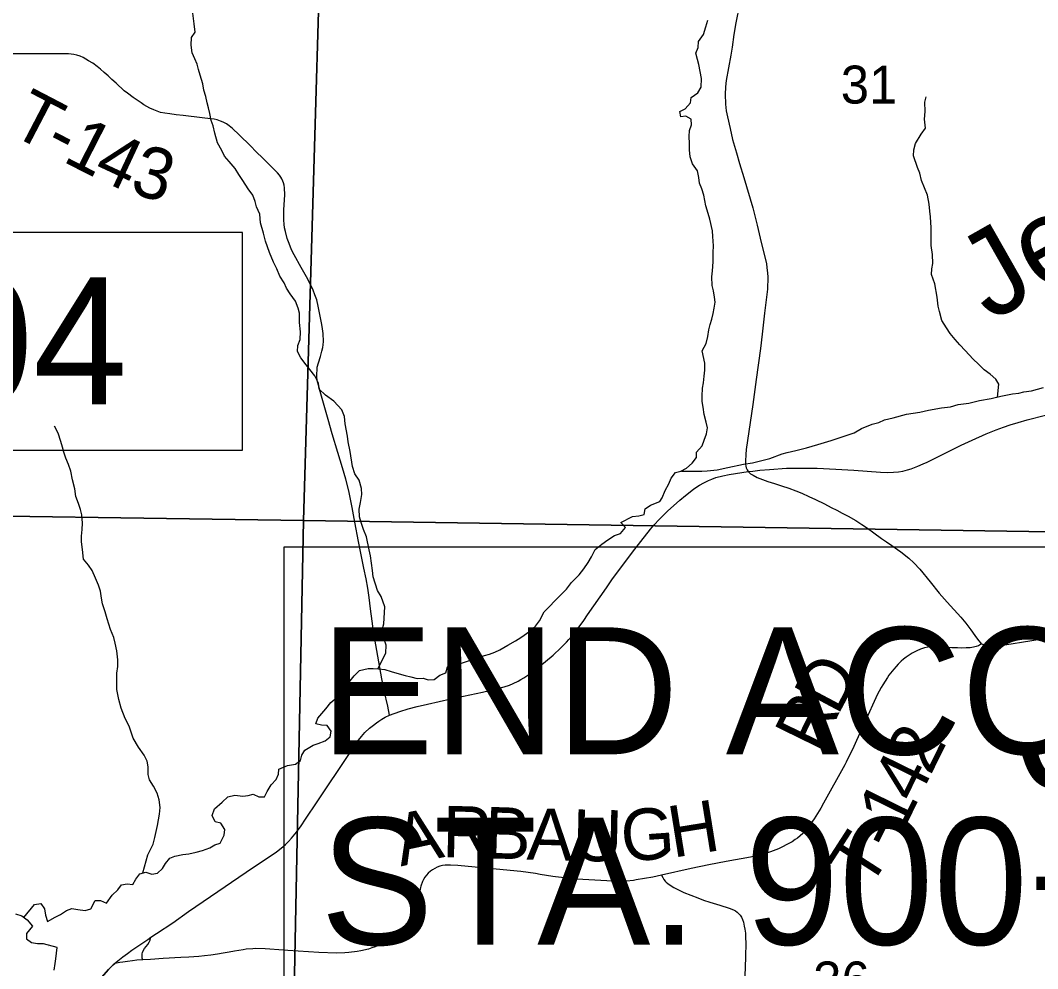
# Model space of a CAD drawing. Extents: x 0 to 34, y 0 to 22.
# Drawn here: x 15.207 to 16.329, y 18.414 to 19.461 of the extents above; entities that cross this region are included whole.
import ezdxf

# ---------------------------------------------------------------- set-up
doc = ezdxf.new("R2010")
doc.units = 0
for name, color, linetype in [('GM_X_Corporation', 7, 'Continuous'), ('GM_X_County_Road', 7, 'Continuous'), ('GM_X_Minor_River', 7, 'Continuous'), ('GM_X_Minor_River_Text', 7, 'Continuous'), ('GM_X_Section_Text', 7, 'Continuous'), ('GM_X_State_Route', 7, 'Continuous'), ('GM_X_Township_Road', 7, 'Continuous'), ('GM_X_Township_Road_Text', 7, 'Continuous'), ('SH_Text', 7, 'Continuous')]:
    doc.layers.add(name, color=color, linetype=linetype)

msp = doc.modelspace()

# ---------------------------------------------------------------- linework, layer by layer
at = {"layer": 'GM_X_Corporation'}
for points in [[(14.532, 19.9321), (15.5496, 19.9206), (15.5197, 18.9088), (14.5125, 18.9236)], [(16.7598, 19.9006), (16.7485, 18.8896), (16.5138, 18.8938), (15.5197, 18.9088), (15.5496, 19.9206)], [(14.5125, 18.9236), (15.5197, 18.9088), (15.5004, 17.9447), (14.4926, 17.9788)], [(15.5197, 18.9088), (16.5138, 18.8938), (16.4906, 17.9114), (15.5004, 17.9447)]]:
    msp.add_lwpolyline(points, close=True, dxfattribs=at)
at = {"layer": 'GM_X_County_Road'}
for points in [[(16.0004, 19.4777), (15.9966, 19.458), (15.9945, 19.4448), (15.9923, 19.4309), (15.9909, 19.4223), (15.9859, 19.3944), (15.9854, 19.3909), (15.985, 19.3868), (15.9846, 19.3793), (15.9851, 19.3681), (15.986, 19.3607), (15.9873, 19.3542), (15.9902, 19.3413), (15.993, 19.3291), (15.9971, 19.3145), (16.0005, 19.3026), (16.0052, 19.2873), (16.0153, 19.2537), (16.02, 19.2347), (16.0235, 19.2204), (16.0268, 19.2068), (16.0303, 19.1922), (16.0309, 19.1875), (16.0315, 19.182), (16.0319, 19.1771), (16.0314, 19.164), (16.0283, 19.1374), (16.0257, 19.1142), (16.0237, 19.0985), (16.019, 19.0643), (16.0151, 19.0366), (16.0081, 18.9871), (16.0075, 18.9815), (16.0071, 18.9742), (16.0072, 18.9708), (16.0074, 18.9689), (16.0079, 18.9668), (16.0089, 18.9647), (16.0101, 18.9627)], [(16.0101, 18.9627), (16.0128, 18.9603), (16.0156, 18.9587), (16.0201, 18.9563), (16.0259, 18.9539), (16.0319, 18.9519), (16.0392, 18.9495), (16.047, 18.947), (16.0551, 18.9444), (16.0626, 18.9416), (16.0693, 18.939), (16.0771, 18.9353), (16.0844, 18.9319), (16.0943, 18.9271), (16.1018, 18.9233), (16.1078, 18.9203), (16.1139, 18.917), (16.1203, 18.9134), (16.129, 18.9087), (16.1356, 18.9045), (16.1416, 18.9003), (16.1489, 18.8951), (16.1573, 18.8889), (16.1627, 18.8851), (16.1685, 18.8813), (16.1786, 18.8743), (16.1875, 18.8673), (16.1929, 18.8622), (16.1996, 18.8552), (16.211, 18.841), (16.2208, 18.8286), (16.2296, 18.8187), (16.2448, 18.8022), (16.2503, 18.7954), (16.2556, 18.7881), (16.26, 18.7818), (16.2641, 18.7763), (16.2667, 18.7736), (16.2675, 18.7729)], [(16.2675, 18.7729), (16.2688, 18.7722), (16.2705, 18.7714), (16.2729, 18.7708), (16.2767, 18.7705), (16.2807, 18.7705), (16.2872, 18.771), (16.2933, 18.7717), (16.3118, 18.7746), (16.355, 18.7814)]]:
    msp.add_lwpolyline(points, dxfattribs=at)
at = {"layer": 'GM_X_Minor_River'}
for points in [[(15.6018, 18.745), (15.6103, 18.7625), (15.6107, 18.7712), (15.6081, 18.7788), (15.6063, 18.7883), (15.6082, 18.7948), (15.6094, 18.8134), (15.6053, 18.8248), (15.6011, 18.8317), (15.5966, 18.8465), (15.5959, 18.8537), (15.5937, 18.8697), (15.5922, 18.8765), (15.5892, 18.8906), (15.5859, 18.899), (15.5832, 18.9066), (15.5814, 18.9127), (15.581, 18.9214), (15.5826, 18.9286), (15.5841, 18.9374), (15.5838, 18.9442), (15.5812, 18.9533), (15.5763, 18.9602), (15.5736, 18.9682), (15.5711, 18.9849), (15.5688, 18.9955), (15.5681, 19.002), (15.5655, 19.0153), (15.5648, 19.0237), (15.5618, 19.0309), (15.5531, 19.0404), (15.544, 19.0469), (15.5368, 19.0538), (15.5361, 19.0603), (15.532, 19.0683), (15.5225, 19.0804), (15.5169, 19.0884), (15.5131, 19.0953), (15.5135, 19.1018), (15.5158, 19.1086), (15.5162, 19.1169), (15.5151, 19.1272), (15.5152, 19.1375), (15.5137, 19.1432), (15.5107, 19.1508), (15.505, 19.1588), (15.5009, 19.1653), (15.4983, 19.171), (15.4937, 19.1782), (15.4904, 19.1866), (15.4866, 19.1938), (15.4821, 19.2045), (15.4776, 19.217), (15.4757, 19.2258), (15.4724, 19.2372), (15.4716, 19.2467), (15.4679, 19.2547), (15.4664, 19.2608), (15.4638, 19.2676), (15.4585, 19.2748), (15.4528, 19.284), (15.4483, 19.2905), (15.4442, 19.2973), (15.4377, 19.3049), (15.4325, 19.3107), (15.4295, 19.3171), (15.4249, 19.3255), (15.4219, 19.3362), (15.4201, 19.3441), (15.4178, 19.3502), (15.4163, 19.3578), (15.4149, 19.3639), (15.4134, 19.3696), (15.4119, 19.3765), (15.4096, 19.3837), (15.4085, 19.3905), (15.4055, 19.4001), (15.4037, 19.4065), (15.4025, 19.4122), (15.3999, 19.4183), (15.3969, 19.4248), (15.3958, 19.4331), (15.3962, 19.4415), (15.4, 19.4476), (15.3989, 19.4567), (15.3975, 19.4685)], [(15.9551, 19.4308), (15.9555, 19.4372), (15.9608, 19.4448), (15.9635, 19.4535), (15.9655, 19.4607)], [(15.9126, 18.9296), (15.9154, 18.9339), (15.9184, 18.9418), (15.9227, 18.9494), (15.9253, 18.9555), (15.9299, 18.9616), (15.936, 18.9631), (15.9421, 18.9665), (15.9482, 18.9721), (15.9531, 18.9782), (15.9532, 18.9843), (15.9593, 18.9911), (15.9616, 18.9975), (15.9642, 19.0044), (15.9654, 19.0112), (15.9639, 19.0173), (15.9617, 19.0257), (15.9606, 19.0337), (15.9595, 19.0401), (15.9595, 19.0458), (15.9599, 19.0549), (15.9607, 19.0606), (15.9615, 19.0682), (15.9623, 19.0747), (15.9623, 19.0823), (15.9593, 19.096), (15.9639, 19.1039), (15.9655, 19.1119), (15.9666, 19.1191), (15.9682, 19.1252), (15.9701, 19.1309), (15.9717, 19.137), (15.9728, 19.143), (15.9736, 19.1495), (15.9729, 19.1552), (15.9718, 19.162), (15.9706, 19.1681), (15.9699, 19.1776), (15.9707, 19.1841), (15.9715, 19.1943), (15.9716, 19.2046), (15.972, 19.2118), (15.9713, 19.2221), (15.9709, 19.2282), (15.9679, 19.2411), (15.9661, 19.2476), (15.9634, 19.2559), (15.9623, 19.262), (15.9612, 19.2677), (15.959, 19.2746), (15.9563, 19.281), (15.9556, 19.2871), (15.9541, 19.2947), (15.9488, 19.3023), (15.9462, 19.31), (15.9455, 19.3176), (15.9455, 19.3248), (15.9452, 19.3324), (15.9456, 19.3392), (15.9475, 19.3453), (15.9472, 19.3514), (15.9415, 19.3548), (15.9358, 19.3541), (15.9347, 19.3602), (15.9408, 19.3628), (15.9465, 19.3696), (15.9473, 19.3753), (15.9545, 19.3806), (15.9583, 19.387), (15.9587, 19.3965), (15.9558, 19.4118), (15.9543, 19.4175), (15.9524, 19.4243), (15.9551, 19.4308)], [(16.2852, 19.045), (16.2866, 19.0591), (16.2832, 19.0648), (16.2772, 19.0701), (16.2704, 19.0751), (16.2643, 19.0812), (16.2583, 19.0869), (16.2496, 19.0964), (16.2436, 19.1025), (16.2383, 19.1086), (16.233, 19.1151), (16.2288, 19.1212), (16.2236, 19.1296), (16.221, 19.1395), (16.2198, 19.1452), (16.2187, 19.1551), (16.2162, 19.1699), (16.2124, 19.1802), (16.2128, 19.1863), (16.214, 19.1923), (16.2136, 19.2022), (16.2118, 19.2121), (16.2119, 19.2319), (16.2115, 19.2376), (16.2112, 19.244), (16.2104, 19.2501), (16.2097, 19.2577), (16.2079, 19.2676), (16.2015, 19.284), (16.1996, 19.2919), (16.197, 19.2984), (16.1925, 19.3113), (16.1929, 19.3178), (16.1948, 19.3246), (16.2009, 19.3349), (16.2059, 19.3417), (16.2048, 19.3516), (16.2052, 19.3599), (16.2049, 19.3702), (16.2064, 19.3763)], [(15.9366, 18.9634), (15.9591, 18.9634), (15.9648, 18.9637), (15.9758, 18.9648), (15.9876, 18.9674), (16.0051, 18.9708), (16.015, 18.9723), (16.0339, 18.9772), (16.0476, 18.9824), (16.0533, 18.9839), (16.0628, 18.9862), (16.0746, 18.9888), (16.0868, 18.9925), (16.1016, 18.997), (16.116, 19.0019), (16.127, 19.0057), (16.135, 19.0102), (16.1468, 19.0151), (16.1544, 19.017), (16.1605, 19.02), (16.17, 19.0219), (16.1848, 19.026), (16.1996, 19.0282), (16.2091, 19.0305), (16.2232, 19.0331), (16.2334, 19.0342), (16.2418, 19.0368), (16.2535, 19.0383), (16.2653, 19.0413), (16.2782, 19.0435), (16.2888, 19.0458), (16.3018, 19.0484), (16.3086, 19.0491), (16.3143, 19.0506), (16.3226, 19.0517), (16.3359, 19.0555)], [(15.3424, 18.52), (15.3479, 18.54), (15.351, 18.546), (15.354, 18.5517), (15.3556, 18.559), (15.3587, 18.5722), (15.361, 18.5848), (15.3614, 18.592), (15.3603, 18.6007), (15.3581, 18.608), (15.3543, 18.6156), (15.3498, 18.6228), (15.3483, 18.6285), (15.3483, 18.6369), (15.3472, 18.6433), (15.3438, 18.6498), (15.3378, 18.6589), (15.3318, 18.6688), (15.3273, 18.6818), (15.3228, 18.6902), (15.3186, 18.7016), (15.316, 18.7115), (15.3138, 18.7225), (15.3139, 18.7404), (15.3147, 18.7479), (15.3147, 18.7552), (15.3136, 18.765), (15.3121, 18.7734), (15.3106, 18.7799), (15.3069, 18.7886), (15.3031, 18.8004), (15.3009, 18.808), (15.2979, 18.8168), (15.2968, 18.8232), (15.2957, 18.8309), (15.2934, 18.8373), (15.2904, 18.8453), (15.2867, 18.8537), (15.2825, 18.8594), (15.2769, 18.8663), (15.2758, 18.8769), (15.2747, 18.8853), (15.2747, 18.8917), (15.2755, 18.8989), (15.2759, 18.9058), (15.2752, 18.9149), (15.2737, 18.921), (15.2714, 18.9275), (15.2684, 18.9354), (15.2673, 18.9438), (15.2647, 18.9537), (15.2629, 18.9632), (15.2606, 18.9704), (15.2576, 18.9777), (15.2554, 18.9841), (15.2539, 18.9898), (15.252, 18.9959), (15.249, 19.0051), (15.2449, 19.013)], [(15.7595, 18.7798), (15.7694, 18.7866), (15.7755, 18.7923), (15.7801, 18.798), (15.7851, 18.8082), (15.7915, 18.8143), (15.7965, 18.8199), (15.8098, 18.8332), (15.8152, 18.8404), (15.8239, 18.8487), (15.8289, 18.8555), (15.8335, 18.8624), (15.8373, 18.8688), (15.8415, 18.8768), (15.8488, 18.8828), (15.8552, 18.8874), (15.8628, 18.8923), (15.8693, 18.8945), (15.875, 18.901), (15.8697, 18.9067), (15.8827, 18.9131), (15.8895, 18.9138), (15.8956, 18.9153), (15.8967, 18.9218), (15.9024, 18.9259), (15.9126, 18.9296)], [(15.2113, 18.4707), (15.2229, 18.485), (15.2301, 18.4861), (15.2338, 18.4804), (15.2349, 18.4735), (15.2372, 18.4663), (15.2459, 18.4712), (15.2516, 18.4742), (15.2581, 18.4787), (15.2642, 18.4806), (15.2706, 18.4795), (15.279, 18.4787), (15.2851, 18.4805), (15.29, 18.4897), (15.2957, 18.4896), (15.3022, 18.4866), (15.3087, 18.4953), (15.3147, 18.5013), (15.3189, 18.507), (15.325, 18.5081), (15.3315, 18.5074), (15.3349, 18.513), (15.3391, 18.5191), (15.3459, 18.521), (15.3524, 18.5187), (15.3585, 18.5198), (15.3642, 18.5247), (15.3676, 18.5304), (15.3722, 18.5361), (15.3779, 18.5384), (15.3866, 18.5402), (15.3931, 18.541), (15.4014, 18.5428), (15.4083, 18.5447), (15.4163, 18.5477), (15.422, 18.5511), (15.4277, 18.553), (15.4323, 18.5617), (15.433, 18.5678), (15.4285, 18.575), (15.4221, 18.5762), (15.4191, 18.5834), (15.4214, 18.5906), (15.4301, 18.5982), (15.4362, 18.6039), (15.4438, 18.6058), (15.4526, 18.6046), (15.4586, 18.6053), (15.4643, 18.6068), (15.4704, 18.6038), (15.4768, 18.6041), (15.4795, 18.6098), (15.4841, 18.617), (15.4894, 18.6231), (15.4921, 18.6288), (15.4925, 18.6345), (15.502, 18.6386), (15.5108, 18.6401), (15.5165, 18.6439), (15.518, 18.6499), (15.5211, 18.6556), (15.5302, 18.6609), (15.5359, 18.6628), (15.5435, 18.6658), (15.5492, 18.67), (15.55, 18.6764), (15.5459, 18.6825), (15.5394, 18.6829), (15.5333, 18.6845), (15.5356, 18.6909), (15.5444, 18.7011), (15.5498, 18.708), (15.5612, 18.7174), (15.5661, 18.725), (15.5711, 18.7318), (15.5757, 18.7375), (15.5814, 18.7432), (15.5909, 18.7454), (15.5966, 18.7454), (15.6023, 18.745), (15.6095, 18.7446), (15.6163, 18.7423), (15.625, 18.7396), (15.6318, 18.7377), (15.6379, 18.7365), (15.6451, 18.7346), (15.6516, 18.735), (15.6572, 18.733), (15.6637, 18.7334), (15.6702, 18.7383), (15.6766, 18.7409), (15.6786, 18.7474), (15.6858, 18.7512), (15.6941, 18.7515), (15.7192, 18.7598), (15.7249, 18.7613), (15.7306, 18.7636), (15.7363, 18.7662), (15.7451, 18.7711), (15.7534, 18.776), (15.7595, 18.7798)], [(15.2019, 18.4748), (15.2088, 18.4725), (15.2148, 18.4683), (15.2209, 18.4614), (15.214, 18.4531), (15.214, 18.4474), (15.2196, 18.4432), (15.2261, 18.442), (15.2325, 18.442), (15.2474, 18.4379), (15.2474, 18.4379)], [(15.2382, 18.4392), (15.2379, 18.4392)], [(15.2474, 18.4378), (15.246, 18.4253), (15.2454, 18.4199), (15.2444, 18.4127)]]:
    msp.add_lwpolyline(points, dxfattribs=at)
at = {"layer": 'GM_X_State_Route'}
for points in [[(15.3117, 18.4202), (15.3131, 18.4214), (15.3204, 18.4273), (15.3256, 18.4312), (15.3302, 18.4346), (15.3479, 18.4467), (15.3513, 18.449), (15.3576, 18.4533), (15.3755, 18.4651), (15.3929, 18.4773), (15.4171, 18.494), (15.4563, 18.5207), (15.4897, 18.5433), (15.4951, 18.5474), (15.4998, 18.5514), (15.5031, 18.5546), (15.5066, 18.5584), (15.5118, 18.5649), (15.517, 18.572), (15.522, 18.5792), (15.5349, 18.5985), (15.5704, 18.6517), (15.5805, 18.6664), (15.5838, 18.6705), (15.5873, 18.6748), (15.5923, 18.6796), (15.5968, 18.6831), (15.6001, 18.6855), (15.6026, 18.6874), (15.6061, 18.6895), (15.6099, 18.6917), (15.6147, 18.6939), (15.6258, 18.6981), (15.6351, 18.7009), (15.6452, 18.7035), (15.6566, 18.7063), (15.6822, 18.712), (15.717, 18.7195), (15.7339, 18.7234), (15.7411, 18.7254), (15.7469, 18.7273), (15.7511, 18.7291), (15.7566, 18.7316), (15.7595, 18.7333), (15.7628, 18.7353), (15.7705, 18.7404), (15.7746, 18.7434), (15.7867, 18.7532), (15.7949, 18.7601), (15.8034, 18.7683), (15.8096, 18.7746), (15.8123, 18.7775), (15.8152, 18.7809), (15.8248, 18.7928), (15.8288, 18.7985), (15.833, 18.8047), (15.8537, 18.8345), (15.8598, 18.8433), (15.8672, 18.8532), (15.8852, 18.8772), (15.8916, 18.8856), (15.9024, 18.8991), (15.9062, 18.9037), (15.9122, 18.9102), (15.9172, 18.9152), (15.9213, 18.919), (15.9346, 18.9314), (15.941, 18.9364), (15.9462, 18.9405), (15.9503, 18.9436), (15.9565, 18.9477), (15.9614, 18.9505), (15.9662, 18.9528), (15.97, 18.9544), (15.9745, 18.9561), (15.9822, 18.9581), (15.9893, 18.9596), (15.9961, 18.9608), (16.0101, 18.9627), (16.0153, 18.9633), (16.0231, 18.9642), (16.0337, 18.9652), (16.0525, 18.9664), (16.0623, 18.9667), (16.0754, 18.9667), (16.0863, 18.9665), (16.1068, 18.9655), (16.1265, 18.9642), (16.156, 18.962), (16.1639, 18.9619), (16.1705, 18.962), (16.1759, 18.9626), (16.1808, 18.9634), (16.1857, 18.9646), (16.1901, 18.9658), (16.1974, 18.9686), (16.2033, 18.9713), (16.2076, 18.9733), (16.2449, 18.9918), (16.2573, 18.9976), (16.2728, 19.0044), (16.2835, 19.0087), (16.2916, 19.0118), (16.2993, 19.0144), (16.3079, 19.0171), (16.3179, 19.0199), (16.3381, 19.025)], [(15.2443, 18.3219), (15.2449, 18.324), (15.2487, 18.3356), (15.2501, 18.3391), (15.252, 18.3429), (15.2557, 18.3492), (15.2582, 18.3529), (15.269, 18.3681), (15.2795, 18.3821), (15.2935, 18.4004), (15.2968, 18.4046), (15.3045, 18.4133), (15.3069, 18.4156), (15.3099, 18.4187), (15.3117, 18.4202)]]:
    msp.add_lwpolyline(points, dxfattribs=at)
at = {"layer": 'GM_X_Township_Road'}
for points in [[(15.4676, 19.3156), (15.4611, 19.322), (15.4488, 19.3342), (15.4414, 19.3412), (15.4377, 19.3443), (15.4348, 19.3463), (15.431, 19.3483), (15.428, 19.3495), (15.4246, 19.3507), (15.4213, 19.3514), (15.417, 19.3521), (15.4079, 19.3529), (15.3868, 19.3555), (15.3792, 19.3564), (15.3722, 19.3574), (15.3668, 19.3583), (15.3621, 19.359), (15.3583, 19.3603), (15.3544, 19.3619), (15.3503, 19.3638), (15.3468, 19.3657), (15.3437, 19.3675), (15.3406, 19.3695), (15.3316, 19.3756), (15.3255, 19.3801), (15.322, 19.3829), (15.3129, 19.3912), (15.3082, 19.3955), (15.3042, 19.3992), (15.2998, 19.4032), (15.2959, 19.4066), (15.292, 19.4098), (15.2872, 19.4132), (15.2826, 19.4161), (15.2795, 19.4179), (15.2765, 19.4195), (15.2733, 19.421), (15.2697, 19.4222), (15.2663, 19.423), (15.2606, 19.4237), (15.2553, 19.4238), (15.2131, 19.4236), (15.1867, 19.4238)], [(15.5803, 18.8855), (15.5762, 18.9069), (15.5732, 18.923), (15.5695, 18.9414), (15.5663, 18.9543), (15.5627, 18.9669), (15.5601, 18.9754), (15.5575, 18.9838), (15.5511, 19.0045), (15.5467, 19.0204), (15.538, 19.0511), (15.5361, 19.0581), (15.5349, 19.0632), (15.5344, 19.0677), (15.5349, 19.0779), (15.5361, 19.0826), (15.5383, 19.0898), (15.54, 19.0956), (15.5409, 19.0997), (15.5414, 19.1027), (15.5416, 19.1061), (15.5414, 19.115), (15.5408, 19.1202), (15.5399, 19.1251), (15.5389, 19.1305), (15.536, 19.1454), (15.5342, 19.1521), (15.5323, 19.1579), (15.5302, 19.1631), (15.5276, 19.1684), (15.5228, 19.1775), (15.517, 19.1878), (15.5093, 19.2019), (15.5065, 19.2074), (15.5049, 19.2115), (15.5031, 19.2163), (15.5018, 19.22), (15.4997, 19.2275), (15.4988, 19.2316), (15.4982, 19.2358), (15.4978, 19.2401), (15.498, 19.2517), (15.4991, 19.268), (15.4988, 19.2757), (15.4983, 19.2789), (15.4977, 19.2812), (15.4969, 19.2833), (15.4959, 19.2857), (15.4947, 19.2877), (15.4933, 19.2897), (15.4911, 19.2922), (15.4894, 19.294), (15.4749, 19.3084), (15.4676, 19.3156)], [(15.6147, 18.6939), (15.6126, 18.7038), (15.6087, 18.721), (15.6059, 18.734), (15.5973, 18.7843), (15.5937, 18.8114), (15.5921, 18.8239), (15.5906, 18.8341), (15.5888, 18.8443), (15.5863, 18.8563), (15.5832, 18.871), (15.5803, 18.8855)], [(16.2675, 18.7729), (16.2643, 18.7707), (16.2616, 18.7697), (16.2587, 18.7689), (16.2551, 18.7685), (16.2507, 18.7683), (16.2456, 18.7681), (16.2412, 18.7682), (16.2347, 18.7685), (16.226, 18.7691), (16.2179, 18.7695), (16.2126, 18.7694), (16.2087, 18.769), (16.2047, 18.7682), (16.2003, 18.7669), (16.196, 18.765), (16.1912, 18.7625), (16.1877, 18.7603), (16.1843, 18.7579), (16.1814, 18.7557), (16.1789, 18.7535), (16.1757, 18.7504), (16.1732, 18.7478), (16.1707, 18.7449), (16.1654, 18.738), (16.1638, 18.7355), (16.1586, 18.7275), (16.1568, 18.7244), (16.1526, 18.7166), (16.151, 18.7133), (16.1297, 18.666), (16.1267, 18.6593), (16.1182, 18.642), (16.1167, 18.6391), (16.0933, 18.5968), (16.0902, 18.5914), (16.083, 18.5798), (16.0801, 18.5756), (16.0772, 18.5716), (16.0741, 18.5677), (16.0704, 18.5636), (16.0676, 18.5609), (16.0646, 18.5585), (16.0621, 18.5567), (16.0585, 18.5543), (16.0544, 18.5519), (16.0466, 18.5479), (16.0435, 18.5465), (16.0346, 18.5433), (16.0302, 18.5419), (16.0157, 18.5382), (16.0127, 18.5375), (15.9859, 18.5326), (15.9668, 18.5289), (15.9474, 18.5249), (15.9145, 18.5176), (15.9098, 18.5165), (15.9048, 18.5154)], [(15.9048, 18.5154), (15.8865, 18.5122), (15.8835, 18.5118), (15.8758, 18.511), (15.8729, 18.5108), (15.8605, 18.5109), (15.8543, 18.5112), (15.8278, 18.5127), (15.8209, 18.5132), (15.7978, 18.5155), (15.7945, 18.516), (15.7808, 18.5184), (15.7755, 18.5193), (15.7592, 18.5215), (15.7477, 18.5228), (15.69, 18.5281), (15.6818, 18.5286), (15.6758, 18.5284), (15.6731, 18.528), (15.6702, 18.5273), (15.6672, 18.5262), (15.6646, 18.5249), (15.6619, 18.5233), (15.6597, 18.5218), (15.6573, 18.5197), (15.6552, 18.5174), (15.6536, 18.5152), (15.652, 18.5126), (15.651, 18.5104), (15.6491, 18.5054), (15.6486, 18.5038), (15.6458, 18.4893), (15.6447, 18.4846), (15.6434, 18.4806), (15.6423, 18.4776), (15.6407, 18.4745), (15.6388, 18.4714), (15.6364, 18.468), (15.6341, 18.465), (15.6274, 18.4574), (15.6236, 18.4536), (15.6204, 18.4508), (15.6171, 18.4482), (15.6137, 18.4459), (15.6101, 18.4439), (15.6057, 18.4415), (15.6023, 18.4399), (15.5986, 18.4384), (15.5951, 18.4372), (15.5912, 18.436), (15.583, 18.434), (15.5789, 18.4333), (15.5695, 18.4321), (15.5653, 18.4317), (15.556, 18.4314), (15.5365, 18.4323), (15.5025, 18.4345), (15.4827, 18.436), (15.4773, 18.4363), (15.4672, 18.4365), (15.4638, 18.4363), (15.4566, 18.4357), (15.4532, 18.4352), (15.4437, 18.4336), (15.4375, 18.4325), (15.4312, 18.4314), (15.4249, 18.4303), (15.4174, 18.4293), (15.4106, 18.4284), (15.4043, 18.4278), (15.3932, 18.4271), (15.3844, 18.4266), (15.3649, 18.4254), (15.3509, 18.4245), (15.3423, 18.424), (15.3359, 18.4236), (15.331, 18.4231), (15.3256, 18.4223), (15.3203, 18.4215), (15.317, 18.421), (15.3117, 18.4202)], [(15.9145, 18.5176), (15.9159, 18.5148), (15.9171, 18.5128), (15.9185, 18.5109), (15.9197, 18.5097), (15.9215, 18.5082), (15.924, 18.5064), (15.928, 18.504), (15.9326, 18.5016), (15.9392, 18.4985), (15.9469, 18.4953), (15.9545, 18.4924), (15.961, 18.4901), (15.9677, 18.4879), (15.979, 18.4843), (15.989, 18.481), (15.994, 18.4792), (15.996, 18.4781), (15.9979, 18.4766), (15.9996, 18.4752), (16.0013, 18.4734), (16.0026, 18.4712), (16.0038, 18.4686), (16.005, 18.4655), (16.0059, 18.4614), (16.0066, 18.4581), (16.0071, 18.4536), (16.0073, 18.4484), (16.0075, 18.4428), (16.0073, 18.4276), (16.0068, 18.416), (16.0043, 18.3535)], [(15.3423, 18.424), (15.3418, 18.426), (15.3417, 18.4275), (15.3416, 18.4291), (15.3418, 18.4306), (15.3421, 18.4322), (15.3428, 18.4341), (15.3443, 18.4366), (15.3479, 18.4412), (15.3494, 18.4436), (15.3504, 18.4458), (15.3513, 18.449)], [(15.3117, 18.4202), (15.3099, 18.4187), (15.3069, 18.4156), (15.3045, 18.4133), (15.2968, 18.4046), (15.2935, 18.4004), (15.2795, 18.3821), (15.269, 18.3681), (15.2582, 18.3529), (15.2557, 18.3492), (15.252, 18.3429), (15.2501, 18.3391), (15.2487, 18.3356), (15.2449, 18.324), (15.2443, 18.3219)]]:
    msp.add_lwpolyline(points, dxfattribs=at)
at = {"layer": 'SH_Text'}
for points in [[(14.1914, 19.2265), (14.1914, 18.9865), (15.4525, 18.9865), (15.4525, 19.2265)], [(15.4984, 18.8798), (17.1957, 18.8798), (17.1957, 18.1549), (15.4984, 18.1549)]]:
    msp.add_lwpolyline(points, close=True, dxfattribs=at)

# ---------------------------------------------------------------- texts
at = {"layer": 'GM_X_Minor_River_Text'}
msp.add_text('Jefferson', height=0.0947, rotation=29.5899, dxfattribs=at).set_placement((16.2769, 19.1272))
at = {"layer": 'GM_X_Section_Text'}
for s, p in [('31', (16.1123, 19.3688)), ('36', (16.0819, 18.3804))]:
    msp.add_text(s, height=0.04186, rotation=0, dxfattribs=at).set_placement(p)
at = {"layer": 'GM_X_Township_Road_Text'}
for s, rotation, p in [('T', 332.4728, (15.1938, 19.3363)), ('1', 332.9941, (15.2527, 19.3056)), ('-', 332.5866, (15.2316, 19.3166)), ('4', 334.9474, (15.2858, 19.2888)), ('3', 343.952, (15.3266, 19.2706)), ('D', 61.9637, (16.1087, 18.6925)), ('R', 63.9237, (16.0885, 18.651)), ('2', 63.6793, (16.211, 18.6265)), ('4', 63.8442, (16.1956, 18.5951)), ('1', 63.7966, (16.1801, 18.5637)), ('R', 358.5401, (15.6723, 18.5374)), ('H', 9.1539, (15.927, 18.5366)), ('A', 12.1858, (15.6269, 18.5271)), ('B', 358.341, (15.7189, 18.5362)), ('A', 358.3387, (15.7655, 18.5348)), ('U', 358.7914, (15.816, 18.5334)), ('G', 4.0114, (15.8716, 18.5324)), ('-', 63.4798, (16.1695, 18.5425)), ('T', 57.1551, (16.1431, 18.5008))]:
    msp.add_text(s, height=0.0568, rotation=rotation, dxfattribs=at).set_placement(p)
at = {"layer": 'SH_Text'}
for s, p in [('HAS-9-17.04', (14.2432, 19.037)), ('END ACQUISITION', (15.5382, 18.6509)), ('STA. 900+75.00', (15.5382, 18.4409))]:
    msp.add_text(s, height=0.14, dxfattribs=at).set_placement(p)

doc.saveas('drawing.dxf')
